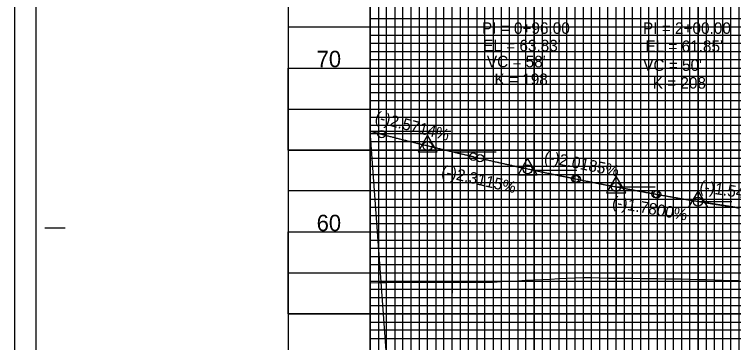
# Model space of a CAD drawing. Extents: x 2345490 to 2436403, y 465165 to 573888.
# Drawn here: x 2410678.3 to 2411117, y 549396.7 to 549596.9 of the extents above; entities that cross this region are included whole.
import ezdxf

# ---------------------------------------------------------------- set-up
doc = ezdxf.new("R2010")
doc.units = 0
for name, color, linetype in [('Old_Level_1', 7, 'Continuous'), ('Old_Level_18', 7, 'Continuous'), ('Old_Level_2', 7, 'Continuous'), ('Old_Level_41', 7, 'Continuous'), ('Old_Level_42', 7, 'Continuous'), ('Old_Level_43', 7, 'Continuous'), ('Old_Level_50', 7, 'Continuous'), ('Old_Level_51', 7, 'Continuous'), ('Old_Level_57', 7, 'Continuous'), ('Old_Level_63', 7, 'Continuous')]:
    doc.layers.add(name, color=color, linetype=linetype)

msp = doc.modelspace()

# ---------------------------------------------------------------- linework, layer by layer
at = {"layer": 'Old_Level_18'}
msp.add_lwpolyline([(2412345.325, 550289.1715), (2410845.325, 550289.1715), (2410845.325, 549239.1715), (2412345.325, 549239.1715)], close=True, dxfattribs=at)
at = {"layer": 'Old_Level_2'}
for p, q in [((2410908.37775, 549346.6535), (2410895.325, 549525.6215)), ((2410895.325, 549525.5715), (2410902.325, 549523.7715)), ((2410902.325, 549523.7715), (2410927.66175, 549517.25625)), ((2410958.325, 549510.09925), (2410933.0045, 549515.952)), ((2410958.325, 549510.09925), (2410962.325, 549509.17475)), ((2410962.325, 549509.17475), (2410988.64575, 549503.09075)), ((2411020.325, 549496.61775), (2410994.02075, 549501.92725)), ((2411020.325, 549496.61775), (2411021.325, 549496.41575)), ((2411021.325, 549496.41575), (2411042.6295, 549492.1155)), ((2411069.325, 549487.2995), (2411048.0325, 549491.0895)), ((2411069.325, 549487.2995), (2411070.325, 549487.1215)), ((2411070.325, 549487.1215), (2411092.61775, 549483.15325)), ((2411120.325, 549478.8215), (2411098.043, 549482.25275))]:
    msp.add_line(p, q, dxfattribs=at)
for points in [[(2410924.51925, 549513.1205), (2410936.26175, 549513.1205), (2410930.39075, 549523.24625)], [(2410985.51925, 549499.0205), (2410997.26175, 549499.0205), (2410991.39075, 549509.14625)], [(2411039.51925, 549488.1205), (2411051.26175, 549488.1205), (2411045.39075, 549498.24625)], [(2411089.51925, 549479.2205), (2411101.26175, 549479.2205), (2411095.39075, 549489.34625)]]:
    msp.add_lwpolyline(points, close=True, dxfattribs=at)
for centre, radius in [((2410902.325, 549523.7715), 2.25), ((2410930.325, 549516.5715), 2.75), ((2410958.325, 549510.09925), 2.25), ((2410962.325, 549509.17475), 2.25), ((2410991.325, 549502.4715), 2.75), ((2410991.325, 549502.4715), 2.75), ((2411020.325, 549496.61775), 2.25), ((2411021.325, 549496.41575), 2.25), ((2411045.325, 549491.5715), 2.75), ((2411045.325, 549491.5715), 2.75), ((2411069.325, 549487.2995), 2.25), ((2411070.325, 549487.1215), 2.25), ((2411095.325, 549482.6715), 2.75), ((2411095.325, 549482.6715), 2.75)]:
    msp.add_circle(centre, radius, dxfattribs=at)
for points in [[(2410902.325, 549523.7715), (2410903.445, 549523.48375), (2410904.565, 549523.1965), (2410905.685, 549522.91), (2410906.805, 549522.624), (2410907.925, 549522.33875), (2410909.045, 549522.05375), (2410910.165, 549521.76975), (2410911.285, 549521.486), (2410912.405, 549521.203), (2410913.525, 549520.9205), (2410914.645, 549520.6385), (2410915.765, 549520.35725), (2410916.885, 549520.0765), (2410918.005, 549519.7965), (2410919.125, 549519.517), (2410920.245, 549519.238), (2410921.365, 549518.9595), (2410922.485, 549518.68175), (2410923.605, 549518.4045), (2410924.725, 549518.12775), (2410925.845, 549517.85175), (2410926.965, 549517.57625), (2410928.085, 549517.3015), (2410929.205, 549517.027), (2410930.325, 549516.75325), (2410931.445, 549516.48025), (2410932.565, 549516.2075), (2410933.685, 549515.93575), (2410934.805, 549515.66425), (2410935.925, 549515.3935), (2410937.045, 549515.12325), (2410938.165, 549514.8535), (2410939.285, 549514.5845), (2410940.405, 549514.316), (2410941.525, 549514.048), (2410942.645, 549513.78075), (2410943.765, 549513.514), (2410944.885, 549513.24775), (2410946.005, 549512.98225), (2410947.125, 549512.71725), (2410948.245, 549512.45275), (2410949.365, 549512.189), (2410950.485, 549511.92575), (2410951.605, 549511.663), (2410952.725, 549511.401), (2410953.845, 549511.1395), (2410954.965, 549510.8785), (2410956.085, 549510.61825), (2410957.205, 549510.3585), (2410958.325, 549510.09925)], [(2410962.325, 549509.17475), (2410963.485, 549508.90675), (2410964.645, 549508.63975), (2410965.805, 549508.37325), (2410966.965, 549508.1075), (2410968.125, 549507.8425), (2410969.285, 549507.578), (2410970.445, 549507.3145), (2410971.605, 549507.05125), (2410972.765, 549506.789), (2410973.925, 549506.52725), (2410975.085, 549506.26625), (2410976.245, 549506.006), (2410977.405, 549505.7465), (2410978.565, 549505.4875), (2410979.725, 549505.22925), (2410980.885, 549504.9715), (2410982.045, 549504.71475), (2410983.205, 549504.4585), (2410984.365, 549504.20275), (2410985.525, 549503.948), (2410986.685, 549503.69375), (2410987.845, 549503.44025), (2410989.005, 549503.1875), (2410990.165, 549502.93525), (2410991.325, 549502.68375), (2410992.485, 549502.433), (2410993.645, 549502.18275), (2410994.805, 549501.9335), (2410995.965, 549501.68475), (2410997.125, 549501.4365), (2410998.285, 549501.18925), (2410999.445, 549500.9425), (2411000.605, 549500.6965), (2411001.765, 549500.451), (2411002.925, 549500.20625), (2411004.085, 549499.96225), (2411005.245, 549499.719), (2411006.405, 549499.4765), (2411007.565, 549499.2345), (2411008.725, 549498.99325), (2411009.885, 549498.7525), (2411011.045, 549498.5125), (2411012.205, 549498.27325), (2411013.365, 549498.03475), (2411014.525, 549497.797), (2411015.685, 549497.55975), (2411016.845, 549497.32325), (2411018.005, 549497.08725), (2411019.165, 549496.85225), (2411020.325, 549496.61775)], [(2411021.325, 549496.41575), (2411022.285, 549496.22225), (2411023.245, 549496.02925), (2411024.205, 549495.8365), (2411025.165, 549495.64425), (2411026.125, 549495.45275), (2411027.085, 549495.2615), (2411028.045, 549495.0705), (2411029.005, 549494.88025), (2411029.965, 549494.69025), (2411030.925, 549494.501), (2411031.885, 549494.312), (2411032.845, 549494.1235), (2411033.805, 549493.9355), (2411034.765, 549493.74775), (2411035.725, 549493.56075), (2411036.685, 549493.374), (2411037.645, 549493.18775), (2411038.605, 549493.002), (2411039.565, 549492.81675), (2411040.525, 549492.63175), (2411041.485, 549492.4475), (2411042.445, 549492.2635), (2411043.405, 549492.08), (2411044.365, 549491.897), (2411045.325, 549491.7145), (2411046.285, 549491.5325), (2411047.245, 549491.35075), (2411048.205, 549491.1695), (2411049.165, 549490.98875), (2411050.125, 549490.8085), (2411051.085, 549490.62875), (2411052.045, 549490.4495), (2411053.005, 549490.2705), (2411053.965, 549490.092), (2411054.925, 549489.914), (2411055.885, 549489.7365), (2411056.845, 549489.5595), (2411057.805, 549489.383), (2411058.765, 549489.20675), (2411059.725, 549489.031), (2411060.685, 549488.85575), (2411061.645, 549488.681), (2411062.605, 549488.50675), (2411063.565, 549488.333), (2411064.525, 549488.1595), (2411065.485, 549487.9865), (2411066.445, 549487.814), (2411067.405, 549487.642), (2411068.365, 549487.4705), (2411069.325, 549487.2995)], [(2411070.325, 549487.1215), (2411071.325, 549486.9435), (2411072.325, 549486.76625), (2411073.325, 549486.5895), (2411074.325, 549486.41325), (2411075.325, 549486.2375), (2411076.325, 549486.062), (2411077.325, 549485.88725), (2411078.325, 549485.71275), (2411079.325, 549485.53875), (2411080.325, 549485.3655), (2411081.325, 549485.1925), (2411082.325, 549485.02), (2411083.325, 549484.848), (2411084.325, 549484.6765), (2411085.325, 549484.5055), (2411086.325, 549484.33475), (2411087.325, 549484.16475), (2411088.325, 549483.99525), (2411089.325, 549483.826), (2411090.325, 549483.6575), (2411091.325, 549483.48925), (2411092.325, 549483.3215), (2411093.325, 549483.15425), (2411094.325, 549482.9875), (2411095.325, 549482.8215), (2411096.325, 549482.6555), (2411097.325, 549482.49025), (2411098.325, 549482.3255), (2411099.325, 549482.16125), (2411100.325, 549481.9975), (2411101.325, 549481.834), (2411102.325, 549481.67125), (2411103.325, 549481.50875), (2411104.325, 549481.34675), (2411105.325, 549481.1855), (2411106.325, 549481.0245), (2411107.325, 549480.864), (2411108.325, 549480.704), (2411109.325, 549480.5445), (2411110.325, 549480.3855), (2411111.325, 549480.22675), (2411112.325, 549480.06875), (2411113.325, 549479.91125), (2411114.325, 549479.754), (2411115.325, 549479.5975), (2411116.325, 549479.44125), (2411117.325, 549479.2855), (2411118.325, 549479.13025), (2411119.325, 549478.9755), (2411120.325, 549478.8215)]]:
    msp.add_spline(points, degree=3, dxfattribs=at)
at = {"layer": 'Old_Level_41'}
msp.add_line((2410696.825, 549466.6715), (2410709.325, 549466.6715), dxfattribs=at)
for points in [[(2410845.325, 550289.1715), (2410895.325, 550289.1715), (2410895.325, 549264.1715), (2410945.325, 549264.1715), (2410945.325, 550289.1715), (2410995.325, 550289.1715), (2410995.325, 549264.1715), (2411045.325, 549264.1715), (2411045.325, 550289.1715), (2411095.325, 550289.1715), (2411095.325, 549264.1715), (2411145.325, 549264.1715), (2411145.325, 550289.1715), (2411195.325, 550289.1715), (2411195.325, 549264.1715), (2411245.325, 549264.1715), (2411245.325, 550289.1715), (2411295.325, 550289.1715), (2411295.325, 549264.1715), (2411345.325, 549264.1715), (2411345.325, 550289.1715), (2411395.325, 550289.1715)], [(2410920.325, 549264.1715), (2410920.325, 550289.1715), (2410970.325, 550289.1715), (2410970.325, 549264.1715), (2411020.325, 549264.1715), (2411020.325, 550289.1715), (2411070.325, 550289.1715), (2411070.325, 549264.1715), (2411120.325, 549264.1715), (2411120.325, 550289.1715), (2411170.325, 550289.1715), (2411170.325, 549264.1715), (2411220.325, 549264.1715), (2411220.325, 550289.1715), (2411270.325, 550289.1715), (2411270.325, 549264.1715), (2411320.325, 549264.1715), (2411320.325, 550289.1715), (2411370.325, 550289.1715)], [(2412345.325, 549589.1715), (2410845.325, 549589.1715), (2410845.325, 549539.1715), (2412345.325, 549539.1715)], [(2412345.325, 549514.1715), (2410845.325, 549514.1715), (2410845.325, 549564.1715), (2412345.325, 549564.1715)], [(2412345.325, 549489.1715), (2410845.325, 549489.1715), (2410845.325, 549439.1715), (2412345.325, 549439.1715)]]:
    msp.add_lwpolyline(points, dxfattribs=at)
at = {"layer": 'Old_Level_42'}
msp.add_lwpolyline([(2412345.325, 549414.1715), (2410845.325, 549414.1715), (2410845.325, 549464.1715), (2412345.325, 549464.1715)], dxfattribs=at)
at = {"layer": 'Old_Level_43'}
for points in [[(2410900.325, 550289.1715), (2410900.325, 549264.1715), (2410905.325, 549264.1715), (2410905.325, 550289.1715)], [(2410910.325, 550289.1715), (2410910.325, 549264.1715), (2410915.325, 549264.1715), (2410915.325, 550289.1715)], [(2410925.325, 550289.1715), (2410925.325, 549264.1715), (2410930.325, 549264.1715), (2410930.325, 550289.1715)], [(2410935.325, 550289.1715), (2410935.325, 549264.1715), (2410940.325, 549264.1715), (2410940.325, 550289.1715)], [(2410950.325, 550289.1715), (2410950.325, 549264.1715), (2410955.325, 549264.1715), (2410955.325, 550289.1715)], [(2410960.325, 550289.1715), (2410960.325, 549264.1715), (2410965.325, 549264.1715), (2410965.325, 550289.1715)], [(2410975.325, 550289.1715), (2410975.325, 549264.1715), (2410980.325, 549264.1715), (2410980.325, 550289.1715)], [(2410985.325, 550289.1715), (2410985.325, 549264.1715), (2410990.325, 549264.1715), (2410990.325, 550289.1715)], [(2411000.325, 550289.1715), (2411000.325, 549264.1715), (2411005.325, 549264.1715), (2411005.325, 550289.1715)], [(2411010.325, 550289.1715), (2411010.325, 549264.1715), (2411015.325, 549264.1715), (2411015.325, 550289.1715)], [(2411025.325, 550289.1715), (2411025.325, 549264.1715), (2411030.325, 549264.1715), (2411030.325, 550289.1715)], [(2411035.325, 550289.1715), (2411035.325, 549264.1715), (2411040.325, 549264.1715), (2411040.325, 550289.1715)], [(2411050.325, 550289.1715), (2411050.325, 549264.1715), (2411055.325, 549264.1715), (2411055.325, 550289.1715)], [(2411060.325, 549264.1715), (2411065.325, 549264.1715), (2411065.325, 550289.1715)], [(2411060.325, 550289.1715), (2411060.325, 549264.1715)], [(2411075.325, 550289.1715), (2411075.325, 549264.1715), (2411080.325, 549264.1715), (2411080.325, 550289.1715)], [(2411085.325, 550289.1715), (2411085.325, 549264.1715), (2411090.325, 549264.1715), (2411090.325, 550289.1715)], [(2411100.325, 550289.1715), (2411100.325, 549264.1715), (2411105.325, 549264.1715), (2411105.325, 550289.1715)], [(2411110.325, 550289.1715), (2411110.325, 549264.1715), (2411115.325, 549264.1715), (2411115.325, 550289.1715)], [(2412295.325, 549594.1715), (2410895.325, 549594.1715), (2410895.325, 549584.1715), (2412295.325, 549584.1715)], [(2412295.325, 549579.1715), (2410895.325, 549579.1715), (2410895.325, 549574.1715), (2412295.325, 549574.1715)], [(2412295.325, 549569.1715), (2410895.325, 549569.1715), (2410895.325, 549559.1715), (2412295.325, 549559.1715)], [(2412295.325, 549554.1715), (2410895.325, 549554.1715), (2410895.325, 549549.1715), (2412295.325, 549549.1715)], [(2412295.325, 549544.1715), (2410895.325, 549544.1715), (2410895.325, 549534.1715), (2412295.325, 549534.1715)], [(2412295.325, 549529.1715), (2410895.325, 549529.1715), (2410895.325, 549524.1715), (2412295.325, 549524.1715)], [(2412295.325, 549519.1715), (2410895.325, 549519.1715), (2410895.325, 549509.1715), (2412295.325, 549509.1715)], [(2412295.325, 549504.1715), (2410895.325, 549504.1715), (2410895.325, 549499.1715), (2412295.325, 549499.1715)], [(2412295.325, 549494.1715), (2410895.325, 549494.1715), (2410895.325, 549484.1715), (2412295.325, 549484.1715)], [(2412295.325, 549479.1715), (2410895.325, 549479.1715), (2410895.325, 549474.1715), (2412295.325, 549474.1715)], [(2412295.325, 549469.1715), (2410895.325, 549469.1715)], [(2410895.325, 549459.1715), (2412295.325, 549459.1715)], [(2412295.325, 549454.1715), (2410895.325, 549454.1715), (2410895.325, 549449.1715), (2412295.325, 549449.1715)], [(2412295.325, 549444.1715), (2410895.325, 549444.1715)], [(2410895.325, 549434.1715), (2412295.325, 549434.1715)], [(2412295.325, 549429.1715), (2410895.325, 549429.1715), (2410895.325, 549424.1715), (2412295.325, 549424.1715)], [(2412295.325, 549419.1715), (2410895.325, 549419.1715), (2410895.325, 549409.1715), (2412295.325, 549409.1715)], [(2412295.325, 549404.1715), (2410895.325, 549404.1715), (2410895.325, 549399.1715), (2412295.325, 549399.1715)]]:
    msp.add_lwpolyline(points, dxfattribs=at)
at = {"layer": 'Old_Level_50'}
msp.add_lwpolyline([(2412357.825, 550291.7215), (2410691.325, 550291.7215), (2410691.325, 549236.6215), (2412357.825, 549236.6215)], close=True, dxfattribs=at)
at = {"layer": 'Old_Level_51'}
msp.add_lwpolyline([(2412362.325, 550314.1715), (2410678.325, 550314.1715), (2410678.325, 549214.1715), (2412362.325, 549214.1715)], close=True, dxfattribs=at)
at = {"layer": 'Old_Level_57'}
for p, q in [((2410895.32475, 549264.17175), (2410895.32475, 549814.17175)), ((2410995.32475, 549264.17175), (2410995.32475, 549814.17175)), ((2411095.32475, 549264.17175), (2411095.32475, 549814.17175)), ((2410845.32525, 549564.17175), (2414495.32475, 549564.17175)), ((2410845.32525, 549514.17175), (2414495.32475, 549514.17175)), ((2410845.32525, 549464.17175), (2414495.32475, 549464.17175)), ((2410845.32525, 549414.17175), (2414495.32475, 549414.17175))]:
    msp.add_line(p, q, dxfattribs=at)
at = {"layer": 'Old_Level_63'}
for p, q in [((2410895.325, 549264.1715), (2410895.325, 551764.1715)), ((2410895.325, 549525.6315), (2410944.49825, 549525.6315)), ((2410895.325, 549525.6215), (2410895.325, 549459.2825)), ((2410895.325, 549525.6215), (2410944.49825, 549525.6215)), ((2410945.325, 549513.1515), (2410972.1045, 549513.1515)), ((2410945.325, 549513.1415), (2410945.325, 549426.84)), ((2410945.325, 549513.1415), (2410972.1045, 549513.1415)), ((2410995.325, 549501.8315), (2411021.461, 549501.8315)), ((2410995.325, 549501.8215), (2410995.325, 549426.84)), ((2410995.325, 549501.8215), (2411021.461, 549501.8215)), ((2411045.325, 549491.7215), (2411069.1445, 549491.7215)), ((2411045.325, 549491.7115), (2411045.325, 549414.09675)), ((2411045.325, 549491.7115), (2411069.1445, 549491.7115)), ((2411095.325, 549482.8315), (2411115.9915, 549482.8315)), ((2411095.325, 549482.8215), (2411095.325, 549409.849)), ((2411095.325, 549482.8215), (2411115.9915, 549482.8215))]:
    msp.add_line(p, q, dxfattribs=at)
msp.add_lwpolyline([(2410895.325, 549433.12725), (2410900.325, 549433.25075), (2410905.325, 549433.37425), (2410910.325, 549433.498), (2410915.325, 549433.5625), (2410920.325, 549433.567), (2410925.325, 549433.57175), (2410930.325, 549433.5765), (2410935.325, 549433.581), (2410940.325, 549433.58575), (2410945.325, 549433.5905), (2410950.325, 549433.59525), (2410955.325, 549433.6), (2410960.325, 549433.6005), (2410965.325, 549433.59725), (2410970.325, 549433.6045), (2410975.325, 549433.87725), (2410980.325, 549434.14525), (2410985.325, 549434.4105), (2410990.325, 549434.676), (2410995.325, 549434.94125), (2411000.325, 549435.20675), (2411005.325, 549435.4755), (2411010.325, 549435.746), (2411015.325, 549436.0165), (2411020.325, 549436.287), (2411025.325, 549436.44175), (2411030.325, 549436.36825), (2411035.325, 549436.182), (2411040.325, 549436.08225), (2411045.325, 549436.022), (2411050.325, 549435.962), (2411055.325, 549435.902), (2411060.325, 549435.842), (2411065.325, 549435.782), (2411070.325, 549435.72225), (2411075.325, 549435.6625), (2411080.325, 549435.60275), (2411085.325, 549435.52625), (2411090.325, 549435.37675), (2411095.325, 549435.2275), (2411100.325, 549435.07825), (2411105.325, 549434.929), (2411110.325, 549434.77975), (2411115.325, 549434.6305), (2411120.325, 549434.5995)], dxfattribs=at)

# ---------------------------------------------------------------- texts
at = {"layer": 'Old_Level_1'}
for s, p in [('70', (2410862.7115, 549564.6715)), ('60', (2410862.7115, 549464.6715))]:
    msp.add_text(s, height=10.000001, dxfattribs=at).set_placement(p)
at = {"layer": 'Old_Level_2'}
for s, height, p in [('PI = 0+96.00', 7.0000005, (2410963.5175, 549585.0375)), ('PI = 2+00.00', 7.0000005, (2411061.76375, 549585.0225)), ("EL = 63.83'", 7.0000005, (2410964.23675, 549574.39025)), ("EL = 61.85'", 7.0000005, (2411063.202, 549574.0155)), ("VC = 58'", 7.000001, (2410966.5115, 549564.62775)), ("VC = 50'", 7.000001, (2411061.88075, 549562.4545)), ('K = 198', 7.000001, (2410971.1865, 549553.80675)), ('K = 208', 7.000001, (2411067.63475, 549551.63325))]:
    msp.add_text(s, height=height, dxfattribs=at).set_placement(p)
for s, rotation, p in [('(-)2.5714%', 345.5792278, (2410897.75175, 549531.3005)), ('(-)2.0185%', 348.5880806, (2411000.99325, 549506.97325)), ('(-)2.3115%', 346.9848056, (2410938.26425, 549498.16675)), ('(-)1.5400%', 351.2452278, (2411095.86575, 549488.7695)), ('(-)1.7800%', 349.9070611, (2411042.552, 549479.21575))]:
    msp.add_text(s, height=7.000001, rotation=rotation, dxfattribs=at).set_placement(p)

doc.saveas('drawing.dxf')
